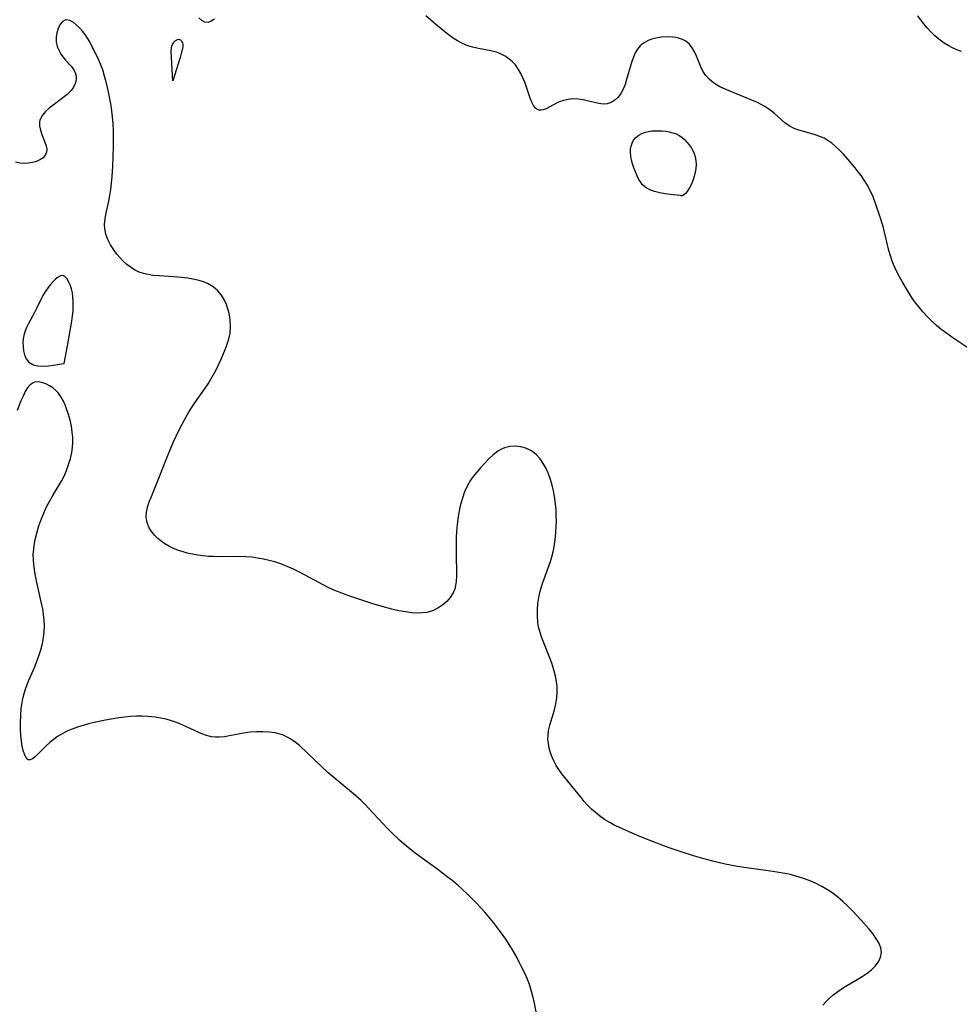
# Model space of a CAD drawing. Header units: inches. Extents: x 1073367 to 1082519, y 1569854 to 1574957.
# Tile 492 of 565: x 1080276 to 1080535, y 1573039 to 1573310. Entities that reach past the tile are written whole.
import ezdxf

# ---------------------------------------------------------------- set-up
doc = ezdxf.new("R2010")
doc.units = ezdxf.units.IN
doc.header["$MEASUREMENT"] = 0
doc.layers.add('CGG_CurvaNivelLidar_v1', color=7, linetype='Continuous', lineweight=30, true_color=0x008008)

msp = doc.modelspace()

# ---------------------------------------------------------------- linework, layer by layer
at = {"layer": 'CGG_CurvaNivelLidar_v1'}
for points in [[(1080497.4266, 1573038.991, 73), (1080498.3388, 1573040.0785, 73), (1080499.3541, 1573041.0923, 73), (1080500.206, 1573041.8229, 73), (1080501.5471, 1573042.8317, 73), (1080503.1407, 1573043.8717, 73), (1080506.431, 1573045.8065, 73), (1080508.305, 1573046.9516, 73), (1080509.6177, 1573047.8475, 73), (1080510.8142, 1573048.7923, 73), (1080511.8503, 1573049.8001, 73), (1080512.7453, 1573050.9901, 73), (1080513.3382, 1573052.2457, 73), (1080513.5641, 1573053.54, 73), (1080513.3747, 1573054.8383, 73), (1080512.8489, 1573056.1468, 73), (1080512.075, 1573057.4625, 73), (1080511.1752, 1573058.7146, 73), (1080510.1623, 1573059.973, 73), (1080507.9313, 1573062.5289, 73), (1080505.6961, 1573064.9462, 73), (1080504.3471, 1573066.2953, 73), (1080502.947, 1573067.5953, 73), (1080501.4636, 1573068.8479, 73), (1080499.9189, 1573070.0134, 73), (1080498.3066, 1573071.0705, 73), (1080497.1452, 1573071.728, 73), (1080495.4318, 1573072.5717, 73), (1080493.6717, 1573073.3206, 73), (1080491.8758, 1573073.9863, 73), (1080490.0493, 1573074.5639, 73), (1080488.4982, 1573074.9698, 73), (1080487.5051, 1573075.1881, 73), (1080484.7707, 1573075.6777, 73), (1080483.0256, 1573075.9368, 73), (1080477.0429, 1573076.7274, 73), (1080473.987, 1573077.2249, 73), (1080470.5424, 1573077.8782, 73), (1080468.5973, 1573078.2988, 73), (1080467.1818, 1573078.6436, 73), (1080464.3678, 1573079.4082, 73), (1080461.8455, 1573080.1535, 73), (1080458.4666, 1573081.2292, 73), (1080455.1154, 1573082.3739, 73), (1080451.7388, 1573083.6154, 73), (1080447.0271, 1573085.5036, 73), (1080444.1248, 1573086.7229, 73), (1080441.2466, 1573088.0118, 73), (1080439.99, 1573088.6223, 73), (1080438.7642, 1573089.2781, 73), (1080437.3261, 1573090.1586, 73), (1080435.951, 1573091.1262, 73), (1080434.8148, 1573092.03, 73), (1080433.7331, 1573092.9931, 73), (1080432.7127, 1573094.016, 73), (1080431.7691, 1573095.0808, 73), (1080430.8613, 1573096.1826, 73), (1080425.6088, 1573102.7314, 73), (1080424.7484, 1573103.9072, 73), (1080424.0477, 1573104.9979, 73), (1080423.4257, 1573106.1224, 73), (1080422.8917, 1573107.2777, 73), (1080422.4339, 1573108.5294, 73), (1080422.0884, 1573109.8028, 73), (1080421.8592, 1573111.0883, 73), (1080421.7644, 1573112.1632, 73), (1080421.7707, 1573113.2372, 73), (1080421.9487, 1573114.6778, 73), (1080422.2735, 1573116.1158, 73), (1080423.5258, 1573120.3375, 73), (1080423.9411, 1573121.9972, 73), (1080424.218, 1573123.6794, 73), (1080424.303, 1573125.1644, 73), (1080424.2545, 1573126.6627, 73), (1080424.0991, 1573128.1218, 73), (1080423.8492, 1573129.5805, 73), (1080423.4176, 1573131.3863, 73), (1080422.8623, 1573133.1708, 73), (1080422.2166, 1573134.8788, 73), (1080420.7744, 1573138.3389, 73), (1080420.0833, 1573140.1157, 73), (1080419.4972, 1573141.9118, 73), (1080419.1915, 1573143.1446, 73), (1080419.0762, 1573143.7494, 73), (1080418.9708, 1573144.4653, 73), (1080418.841, 1573146.1603, 73), (1080418.8554, 1573147.8695, 73), (1080418.9969, 1573149.5838, 73), (1080419.2569, 1573151.2947, 73), (1080419.6432, 1573153.0283, 73), (1080419.8922, 1573153.9197, 73), (1080420.371, 1573155.403, 73), (1080421.9851, 1573159.8435, 73), (1080422.4273, 1573161.1595, 73), (1080422.8285, 1573162.4893, 73), (1080423.1767, 1573163.8343, 73), (1080423.4638, 1573165.2077, 73), (1080423.6891, 1573166.5952, 73), (1080423.8565, 1573167.9938, 73), (1080423.9655, 1573169.322, 73), (1080424.0426, 1573170.8091, 73), (1080424.0745, 1573172.3014, 73), (1080424.0574, 1573173.7961, 73), (1080423.9786, 1573175.4126, 73), (1080423.8394, 1573177.0241, 73), (1080423.5753, 1573179.061, 73), (1080423.2917, 1573180.6426, 73), (1080422.9344, 1573182.1972, 73), (1080422.4952, 1573183.714, 73), (1080421.9193, 1573185.2902, 73), (1080421.2332, 1573186.7894, 73), (1080420.4553, 1573188.1541, 73), (1080419.5709, 1573189.4026, 73), (1080418.5783, 1573190.5052, 73), (1080417.4685, 1573191.4218, 73), (1080416.994, 1573191.7231, 73), (1080415.6693, 1573192.3455, 73), (1080414.2645, 1573192.7371, 73), (1080412.7688, 1573192.9047, 73), (1080411.2739, 1573192.8276, 73), (1080409.8226, 1573192.4865, 73), (1080408.9698, 1573192.1303, 73), (1080407.9075, 1573191.5038, 73), (1080406.6308, 1573190.5062, 73), (1080405.406, 1573189.3509, 73), (1080404.2058, 1573188.0995, 73), (1080403.1619, 1573186.9591, 73), (1080402.142, 1573185.7797, 73), (1080401.1725, 1573184.5526, 73), (1080400.283, 1573183.2645, 73), (1080399.9662, 1573182.7442, 73), (1080399.5238, 1573181.937, 73), (1080398.791, 1573180.3214, 73), (1080398.1868, 1573178.6346, 73), (1080397.6896, 1573176.8953, 73), (1080397.2858, 1573175.1173, 73), (1080396.9999, 1573173.507, 73), (1080396.7268, 1573171.3345, 73), (1080396.5787, 1573169.4971, 73), (1080396.4882, 1573167.655, 73), (1080396.4432, 1573165.8159, 73), (1080396.4413, 1573163.4298, 73), (1080396.6069, 1573157.3205, 73), (1080396.5166, 1573155.6437, 73), (1080396.2247, 1573154.0577, 73), (1080396.1618, 1573153.8426, 73), (1080395.6139, 1573152.507, 73), (1080394.8551, 1573151.2796, 73), (1080393.9201, 1573150.1697, 73), (1080392.8322, 1573149.195, 73), (1080391.4732, 1573148.3017, 73), (1080389.9818, 1573147.617, 73), (1080388.3845, 1573147.1677, 73), (1080387.0931, 1573147.0001, 73), (1080385.7622, 1573146.9679, 73), (1080384.1792, 1573147.0661, 73), (1080382.5678, 1573147.273, 73), (1080380.6799, 1573147.6093, 73), (1080378.7794, 1573148.034, 73), (1080376.077, 1573148.7658, 73), (1080373.2882, 1573149.604, 73), (1080370.2389, 1573150.5793, 73), (1080366.9185, 1573151.7221, 73), (1080365.4818, 1573152.2525, 73), (1080362.6508, 1573153.3965, 73), (1080361.2631, 1573154.0232, 73), (1080358.6387, 1573155.3505, 73), (1080353.3477, 1573158.2029, 73), (1080351.6598, 1573159.0428, 73), (1080349.9487, 1573159.819, 73), (1080348.208, 1573160.5104, 73), (1080346.5179, 1573161.07, 73), (1080344.9656, 1573161.4899, 73), (1080343.3933, 1573161.8357, 73), (1080341.8048, 1573162.1126, 73), (1080340.2032, 1573162.322, 73), (1080338.591, 1573162.4617, 73), (1080336.4297, 1573162.5375, 73), (1080331.3427, 1573162.4957, 73), (1080329.6476, 1573162.5117, 73), (1080328.2485, 1573162.5711, 73), (1080326.824, 1573162.6913, 73), (1080325.3398, 1573162.8886, 73), (1080323.8732, 1573163.1555, 73), (1080322.4295, 1573163.4903, 73), (1080321.0162, 1573163.8945, 73), (1080320.0183, 1573164.2329, 73), (1080318.495, 1573164.8526, 73), (1080317.3494, 1573165.4191, 73), (1080316.2606, 1573166.0481, 73), (1080315.2431, 1573166.7313, 73), (1080314.3049, 1573167.4755, 73), (1080313.4647, 1573168.2876, 73), (1080312.5683, 1573169.421, 73), (1080311.8713, 1573170.6477, 73), (1080311.3911, 1573171.9419, 73), (1080311.1566, 1573173.3698, 73), (1080311.228, 1573174.7374, 73), (1080311.5282, 1573176.1475, 73), (1080311.9862, 1573177.5885, 73), (1080312.5403, 1573179.0637, 73), (1080317.4687, 1573191.3078, 73), (1080318.5838, 1573193.9562, 73), (1080320.0914, 1573197.2062, 73), (1080320.899, 1573198.8019, 73), (1080321.7475, 1573200.3739, 73), (1080322.5671, 1573201.7919, 73), (1080323.4286, 1573203.1836, 73), (1080324.5374, 1573204.8493, 73), (1080327.3615, 1573208.8966, 73), (1080328.1686, 1573210.1177, 73), (1080328.921, 1573211.3356, 73), (1080330.2787, 1573213.7591, 73), (1080331.0553, 1573215.2981, 73), (1080331.7762, 1573216.8506, 73), (1080332.882, 1573219.5135, 73), (1080333.4419, 1573221.014, 73), (1080333.9116, 1573222.5119, 73), (1080334.2357, 1573224.0189, 73), (1080334.3724, 1573225.789, 73), (1080334.2815, 1573227.5646, 73), (1080334.1545, 1573228.4976, 73), (1080333.9756, 1573229.4211, 73), (1080333.6411, 1573230.6835, 73), (1080333.2103, 1573231.9067, 73), (1080332.6833, 1573233.0766, 73), (1080331.8626, 1573234.4644, 73), (1080330.8531, 1573235.6947, 73), (1080329.5277, 1573236.8009, 73), (1080327.9971, 1573237.6778, 73), (1080326.867, 1573238.1456, 73), (1080325.6778, 1573238.5244, 73), (1080324.4424, 1573238.8266, 73), (1080322.5445, 1573239.1596, 73), (1080319.9249, 1573239.4598, 73), (1080314.7761, 1573239.7865, 73), (1080312.963, 1573239.9486, 73), (1080311.6521, 1573240.1421, 73), (1080310.3853, 1573240.4265, 73), (1080309.1759, 1573240.8295, 73), (1080307.8806, 1573241.4602, 73), (1080306.6725, 1573242.2508, 73), (1080305.7726, 1573242.9712, 73), (1080304.9169, 1573243.7562, 73), (1080303.9453, 1573244.7598, 73), (1080303.0346, 1573245.8222, 73), (1080302.196, 1573246.9357, 73), (1080301.2996, 1573248.3433, 73), (1080300.5609, 1573249.8087, 73), (1080300.0215, 1573251.3272, 73), (1080299.7306, 1573252.8629, 73), (1080299.6775, 1573253.9101, 73), (1080299.7175, 1573254.7482, 73), (1080299.8982, 1573256.1201, 73), (1080300.1736, 1573257.514, 73), (1080300.8163, 1573260.3795, 73), (1080301.1165, 1573261.9498, 73), (1080301.366, 1573263.5503, 73), (1080301.5808, 1573265.3239, 73), (1080301.745, 1573267.1177, 73), (1080301.9245, 1573269.9279, 73), (1080302.1144, 1573275.3763, 73), (1080302.1358, 1573277.2526, 73), (1080302.1072, 1573279.7959, 73), (1080302.0292, 1573281.6818, 73), (1080301.8821, 1573283.5581, 73), (1080301.6923, 1573285.1276, 73), (1080301.4537, 1573286.6878, 73), (1080300.8303, 1573290.0088, 73), (1080300.4716, 1573291.6413, 73), (1080300.0038, 1573293.5586, 73), (1080299.6702, 1573294.8023, 73), (1080299.1503, 1573296.5118, 73), (1080298.5681, 1573298.1293, 73), (1080297.9127, 1573299.6222, 73), (1080296.7717, 1573301.7692, 73), (1080295.595, 1573304.1876, 73), (1080294.9863, 1573305.232, 73), (1080294.3005, 1573306.2427, 73), (1080293.5571, 1573307.2013, 73), (1080292.7736, 1573308.0854, 73), (1080291.8781, 1573308.9455, 73), (1080290.9764, 1573309.6356, 73), (1080290.0923, 1573310.0995, 73), (1080289.1306, 1573310.2609, 73), (1080289.0023, 1573310.2447, 73), (1080288.7977, 1573310.1958, 73), (1080288.03, 1573309.74, 73), (1080287.3758, 1573308.9531, 73), (1080286.8532, 1573307.9267, 73), (1080286.4897, 1573306.735, 73), (1080286.3244, 1573305.5029, 73), (1080286.3681, 1573304.2273, 73), (1080286.6455, 1573302.9616, 73), (1080287.1402, 1573301.7421, 73), (1080287.6638, 1573300.8406, 73), (1080288.2738, 1573299.9934, 73), (1080288.9367, 1573299.2006, 73), (1080290.3909, 1573297.6009, 73), (1080291.01, 1573296.7852, 73), (1080291.5264, 1573295.8043, 73), (1080291.8192, 1573294.7695, 73), (1080291.8464, 1573293.7152, 73), (1080291.5951, 1573292.7247, 73), (1080291.1067, 1573291.7616, 73), (1080290.422, 1573290.8414, 73), (1080289.3601, 1573289.7794, 73), (1080288.1385, 1573288.7824, 73), (1080285.4769, 1573286.8237, 73), (1080284.3811, 1573285.9431, 73), (1080283.4014, 1573285.0279, 73), (1080282.5942, 1573284.0712, 73), (1080282.0247, 1573283.0643, 73), (1080281.8804, 1573282.6447, 73), (1080281.7885, 1573282.1977, 73), (1080281.7827, 1573281.083, 73), (1080282.0057, 1573279.9308, 73), (1080282.3748, 1573278.7661, 73), (1080283.214, 1573276.5953, 73), (1080283.5418, 1573275.6181, 73), (1080283.7242, 1573274.6942, 73), (1080283.6805, 1573273.8383, 73), (1080283.3296, 1573273.0375, 73), (1080282.7093, 1573272.3369, 73), (1080281.8796, 1573271.7492, 73), (1080280.8896, 1573271.2942, 73), (1080279.822, 1573270.9971, 73), (1080278.6848, 1573270.8223, 73), (1080277.4941, 1573270.7576, 73), (1080276.301, 1573270.8349, 73), (1080275.1347, 1573271.0986, 73)], [(1080329.8978, 1573310.5159, 72.5), (1080329.0533, 1573309.8929, 72.5), (1080328.1778, 1573309.5951, 72.5), (1080327.2914, 1573309.6777, 72.5), (1080326.4329, 1573310.0976, 72.5), (1080325.6421, 1573310.799, 72.5)], [(1080539.551, 1573218.5219, 72.5), (1080533.2429, 1573222.7153, 72.5), (1080530.9401, 1573224.3608, 72.5), (1080529.9625, 1573225.118, 72.5), (1080528.7385, 1573226.1472, 72.5), (1080527.4216, 1573227.3588, 72.5), (1080526.16, 1573228.6266, 72.5), (1080524.957, 1573229.9484, 72.5), (1080523.9488, 1573231.1596, 72.5), (1080522.991, 1573232.4096, 72.5), (1080522.085, 1573233.696, 72.5), (1080520.7348, 1573235.8174, 72.5), (1080519.2784, 1573238.2811, 72.5), (1080518.5846, 1573239.5278, 72.5), (1080517.948, 1573240.7368, 72.5), (1080517.3517, 1573241.9604, 72.5), (1080516.9283, 1573242.9158, 72.5), (1080516.544, 1573243.886, 72.5), (1080516.0613, 1573245.3275, 72.5), (1080515.6459, 1573246.7966, 72.5), (1080514.0519, 1573253.3632, 72.5), (1080513.1781, 1573256.25, 72.5), (1080511.9771, 1573259.728, 72.5), (1080511.2661, 1573261.5235, 72.5), (1080510.4649, 1573263.2741, 72.5), (1080509.6176, 1573264.8602, 72.5), (1080508.8331, 1573266.164, 72.5), (1080507.988, 1573267.4243, 72.5), (1080507.1964, 1573268.4894, 72.5), (1080506.3711, 1573269.526, 72.5), (1080504.3308, 1573271.9543, 72.5), (1080503.1073, 1573273.3179, 72.5), (1080502.0113, 1573274.4377, 72.5), (1080500.881, 1573275.4849, 72.5), (1080499.883, 1573276.3123, 72.5), (1080498.8514, 1573277.0538, 72.5), (1080497.7755, 1573277.6857, 72.5), (1080496.5927, 1573278.2141, 72.5), (1080495.3702, 1573278.6387, 72.5), (1080490.5675, 1573279.9954, 72.5), (1080489.5101, 1573280.3976, 72.5), (1080488.1932, 1573281.0979, 72.5), (1080486.9845, 1573281.9646, 72.5), (1080484.1304, 1573284.4991, 72.5), (1080482.871, 1573285.4843, 72.5), (1080481.5138, 1573286.3972, 72.5), (1080480.4226, 1573287.0182, 72.5), (1080479.2841, 1573287.5892, 72.5), (1080478.1106, 1573288.1235, 72.5), (1080476.3634, 1573288.8582, 72.5), (1080471.6229, 1573290.7437, 72.5), (1080470.3376, 1573291.2969, 72.5), (1080469.1044, 1573291.8808, 72.5), (1080468.1893, 1573292.3701, 72.5), (1080467.3297, 1573292.912, 72.5), (1080466.1214, 1573293.9102, 72.5), (1080465.1064, 1573295.0844, 72.5), (1080464.4236, 1573296.178, 72.5), (1080463.8497, 1573297.3469, 72.5), (1080462.6324, 1573300.312, 72.5), (1080462.1001, 1573301.4814, 72.5), (1080461.4865, 1573302.5633, 72.5), (1080460.6904, 1573303.5828, 72.5), (1080459.742, 1573304.3992, 72.5), (1080458.7879, 1573304.9117, 72.5), (1080457.7417, 1573305.2511, 72.5), (1080456.961, 1573305.4008, 72.5), (1080456.1523, 1573305.4963, 72.5), (1080454.6008, 1573305.5762, 72.5), (1080453.0143, 1573305.5194, 72.5), (1080451.4405, 1573305.2882, 72.5), (1080450.3755, 1573304.9994, 72.5), (1080449.3577, 1573304.601, 72.5), (1080448.03, 1573303.8333, 72.5), (1080447.1712, 1573303.095, 72.5), (1080446.4326, 1573302.2181, 72.5), (1080445.8059, 1573301.1881, 72.5), (1080445.2906, 1573300.0564, 72.5), (1080444.8588, 1573298.8517, 72.5), (1080443.427, 1573293.8364, 72.5), (1080442.9776, 1573292.4759, 72.5), (1080442.4582, 1573291.1946, 72.5), (1080441.8374, 1573290.0295, 72.5), (1080441.0599, 1573288.9837, 72.5), (1080440.1636, 1573288.1299, 72.5), (1080439.1711, 1573287.4991, 72.5), (1080438.1002, 1573287.1348, 72.5), (1080436.9634, 1573287.0653, 72.5), (1080435.7711, 1573287.2183, 72.5), (1080434.5299, 1573287.5042, 72.5), (1080432.8977, 1573287.9282, 72.5), (1080431.485, 1573288.2448, 72.5), (1080430.0525, 1573288.4628, 72.5), (1080428.6214, 1573288.5203, 72.5), (1080427.3293, 1573288.3903, 72.5), (1080426.0754, 1573288.1089, 72.5), (1080424.8809, 1573287.7112, 72.5), (1080424.0719, 1573287.368, 72.5), (1080421.24, 1573285.8322, 72.5), (1080420.3954, 1573285.4898, 72.5), (1080419.8212, 1573285.3788, 72.5), (1080419.2287, 1573285.4312, 72.5), (1080418.6772, 1573285.6972, 72.5), (1080418.3246, 1573286.0006, 72.5), (1080417.7777, 1573286.7268, 72.5), (1080417.2952, 1573287.6662, 72.5), (1080416.8577, 1573288.7575, 72.5), (1080415.3418, 1573293.0869, 72.5), (1080414.8427, 1573294.3054, 72.5), (1080414.2876, 1573295.491, 72.5), (1080413.6676, 1573296.6202, 72.5), (1080412.8136, 1573297.8588, 72.5), (1080412.0115, 1573298.7252, 72.5), (1080411.1064, 1573299.4924, 72.5), (1080410.1188, 1573300.1663, 72.5), (1080409.091, 1573300.7346, 72.5), (1080408.0067, 1573301.2044, 72.5), (1080407.5995, 1573301.3481, 72.5), (1080405.985, 1573301.7852, 72.5), (1080402.6231, 1573302.4152, 72.5), (1080400.9367, 1573302.7854, 72.5), (1080400.067, 1573303.0346, 72.5), (1080399.2115, 1573303.3347, 72.5), (1080398.0445, 1573303.8504, 72.5), (1080396.838, 1573304.5119, 72.5), (1080395.3777, 1573305.4568, 72.5), (1080393.9498, 1573306.4984, 72.5), (1080391.3266, 1573308.5985, 72.5), (1080390.1255, 1573309.6184, 72.5), (1080388.1326, 1573311.4158, 72.5)], [(1080535.5978, 1573301.5987, 72), (1080534.3691, 1573301.9935, 72), (1080533.146, 1573302.549, 72), (1080531.9276, 1573303.2169, 72), (1080530.8613, 1573303.8723, 72), (1080529.375, 1573304.942, 72), (1080528.2417, 1573305.9266, 72), (1080527.1658, 1573306.998, 72), (1080526.1453, 1573308.133, 72), (1080525.1805, 1573309.3126, 72), (1080523.5676, 1573311.423, 72)], [(1080419.2289, 1573033.257, 73.5), (1080418.0262, 1573039.5852, 73.5), (1080417.6738, 1573041.1783, 73.5), (1080417.2638, 1573042.7527, 73.5), (1080416.6295, 1573044.7087, 73.5), (1080415.989, 1573046.3554, 73.5), (1080415.2792, 1573047.9792, 73.5), (1080414.514, 1573049.5837, 73.5), (1080413.8416, 1573050.9062, 73.5), (1080413.1411, 1573052.2169, 73.5), (1080411.6906, 1573054.7532, 73.5), (1080410.1391, 1573057.2114, 73.5), (1080408.4524, 1573059.6266, 73.5), (1080406.792, 1573061.7939, 73.5), (1080405.4157, 1573063.445, 73.5), (1080404.3368, 1573064.6707, 73.5), (1080402.1149, 1573067.0652, 73.5), (1080399.5761, 1573069.6231, 73.5), (1080398.2604, 1573070.8522, 73.5), (1080396.995, 1573071.9615, 73.5), (1080395.2607, 1573073.3991, 73.5), (1080393.9929, 1573074.4055, 73.5), (1080391.4139, 1573076.3661, 73.5), (1080385.562, 1573080.6303, 73.5), (1080382.9224, 1573082.7106, 73.5), (1080380.8761, 1573084.4684, 73.5), (1080378.7077, 1573086.5195, 73.5), (1080377.5195, 1573087.721, 73.5), (1080376.3526, 1573088.9435, 73.5), (1080372.4537, 1573093.1883, 73.5), (1080371.3886, 1573094.2805, 73.5), (1080370.2941, 1573095.3444, 73.5), (1080368.2244, 1573097.2111, 73.5), (1080362.3513, 1573102.0531, 73.5), (1080361.1186, 1573103.1092, 73.5), (1080359.4634, 1573104.6117, 73.5), (1080355.5206, 1573108.4399, 73.5), (1080353.3331, 1573110.4784, 73.5), (1080352.1676, 1573111.4456, 73.5), (1080350.9485, 1573112.3018, 73.5), (1080349.9738, 1573112.8535, 73.5), (1080348.9575, 1573113.3156, 73.5), (1080347.9752, 1573113.6633, 73.5), (1080346.6157, 1573113.9985, 73.5), (1080344.9463, 1573114.2295, 73.5), (1080343.2404, 1573114.3131, 73.5), (1080341.5155, 1573114.2775, 73.5), (1080339.7875, 1573114.1418, 73.5), (1080337.9397, 1573113.8954, 73.5), (1080334.0524, 1573113.1661, 73.5), (1080332.6416, 1573112.9295, 73.5), (1080331.257, 1573112.7904, 73.5), (1080330.1633, 1573112.786, 73.5), (1080329.092, 1573112.9037, 73.5), (1080328.1211, 1573113.1345, 73.5), (1080327.1595, 1573113.4592, 73.5), (1080325.6431, 1573114.0916, 73.5), (1080321.2472, 1573116.1408, 73.5), (1080319.7062, 1573116.7747, 73.5), (1080318.1214, 1573117.3255, 73.5), (1080316.6536, 1573117.7298, 73.5), (1080315.1558, 1573118.05, 73.5), (1080313.6345, 1573118.2924, 73.5), (1080311.5714, 1573118.5034, 73.5), (1080310.0088, 1573118.5804, 73.5), (1080308.4383, 1573118.5835, 73.5), (1080306.8308, 1573118.5069, 73.5), (1080305.2208, 1573118.3607, 73.5), (1080303.6105, 1573118.1566, 73.5), (1080301.4509, 1573117.8083, 73.5), (1080299.8918, 1573117.5145, 73.5), (1080296.7852, 1573116.8375, 73.5), (1080295.2454, 1573116.4517, 73.5), (1080293.7292, 1573116.0287, 73.5), (1080292.2387, 1573115.5604, 73.5), (1080290.7829, 1573115.0379, 73.5), (1080289.7697, 1573114.6244, 73.5), (1080288.7851, 1573114.1711, 73.5), (1080287.4966, 1573113.4751, 73.5), (1080286.6691, 1573112.9488, 73.5), (1080285.8775, 1573112.3846, 73.5), (1080284.6889, 1573111.4316, 73.5), (1080283.5864, 1573110.443, 73.5), (1080280.6338, 1573107.4951, 73.5), (1080279.8076, 1573106.8276, 73.5), (1080279.213, 1573106.549, 73.5), (1080278.8311, 1573106.529, 73.5), (1080278.5947, 1573106.6111, 73.5), (1080278.416, 1573106.7308, 73.5), (1080277.9664, 1573107.2891, 73.5), (1080277.5849, 1573108.1171, 73.5), (1080277.2642, 1573109.154, 73.5), (1080277.0011, 1573110.3507, 73.5), (1080276.7964, 1573111.6686, 73.5), (1080276.6383, 1573113.2652, 73.5), (1080276.5508, 1573114.9576, 73.5), (1080276.525, 1573116.8477, 73.5), (1080276.5782, 1573118.7694, 73.5), (1080276.7298, 1573120.7, 73.5), (1080276.8708, 1573121.7996, 73.5), (1080277.056, 1573122.8923, 73.5), (1080277.2619, 1573123.8597, 73.5), (1080277.5086, 1573124.8166, 73.5), (1080277.8993, 1573126.0659, 73.5), (1080278.3494, 1573127.2955, 73.5), (1080278.8432, 1573128.5077, 73.5), (1080280.0862, 1573131.371, 73.5), (1080280.5088, 1573132.4146, 73.5), (1080281.5288, 1573135.1602, 73.5), (1080282.0851, 1573136.8684, 73.5), (1080282.5475, 1573138.5943, 73.5), (1080282.8643, 1573140.2278, 73.5), (1080283.0561, 1573141.841, 73.5), (1080283.1207, 1573143.4622, 73.5), (1080283.0562, 1573145.0159, 73.5), (1080282.887, 1573146.5702, 73.5), (1080282.6344, 1573148.1229, 73.5), (1080282.4029, 1573149.2824, 73.5), (1080280.9342, 1573155.8564, 73.5), (1080280.5746, 1573157.7155, 73.5), (1080280.2799, 1573159.5711, 73.5), (1080280.0876, 1573161.4216, 73.5), (1080280.0433, 1573163.2652, 73.5), (1080280.0621, 1573163.7321, 73.5), (1080280.242, 1573165.4812, 73.5), (1080280.5642, 1573167.2213, 73.5), (1080280.9956, 1573168.9523, 73.5), (1080281.5117, 1573170.6732, 73.5), (1080281.9726, 1573172.0359, 73.5), (1080282.4757, 1573173.3874, 73.5), (1080283.1061, 1573174.9172, 73.5), (1080283.7975, 1573176.4205, 73.5), (1080284.5564, 1573177.8897, 73.5), (1080285.373, 1573179.3029, 73.5), (1080287.0758, 1573182.0882, 73.5), (1080287.8848, 1573183.502, 73.5), (1080288.4974, 1573184.707, 73.5), (1080289.1792, 1573186.2647, 73.5), (1080289.7631, 1573187.8607, 73.5), (1080290.2434, 1573189.4877, 73.5), (1080290.6071, 1573191.1397, 73.5), (1080290.8055, 1573192.5109, 73.5), (1080290.9043, 1573193.8902, 73.5), (1080290.8946, 1573195.3254, 73.5), (1080290.7772, 1573196.7563, 73.5), (1080290.5149, 1573198.4242, 73.5), (1080290.1443, 1573200.0672, 73.5), (1080289.6891, 1573201.6744, 73.5), (1080289.1658, 1573203.231, 73.5), (1080288.8596, 1573204.0401, 73.5), (1080288.3183, 1573205.2923, 73.5), (1080287.6991, 1573206.4521, 73.5), (1080286.9744, 1573207.4879, 73.5), (1080286.2309, 1573208.2766, 73.5), (1080285.4107, 1573208.9523, 73.5), (1080284.542, 1573209.5235, 73.5), (1080283.4603, 1573210.0767, 73.5), (1080282.3811, 1573210.4553, 73.5), (1080281.3395, 1573210.6214, 73.5), (1080280.3718, 1573210.5236, 73.5), (1080280.0285, 1573210.4026, 73.5), (1080279.201, 1573209.8421, 73.5), (1080278.476, 1573208.9954, 73.5), (1080277.8239, 1573207.9325, 73.5), (1080277.2189, 1573206.7095, 73.5), (1080276.6385, 1573205.3715, 73.5), (1080275.5899, 1573202.756, 73.5)]]:
    msp.add_polyline3d(points, dxfattribs=at)
for points in [[(1080318.5, 1573293.4774, 72.5), (1080318.0584, 1573299.9345, 72.5), (1080318.0342, 1573301.5282, 72.5), (1080318.1131, 1573302.5454, 72.5), (1080318.2054, 1573303.0244, 72.5), (1080318.3611, 1573303.4996, 72.5), (1080318.5086, 1573303.7996, 72.5), (1080318.8484, 1573304.2815, 72.5), (1080319.1229, 1573304.5379, 72.5), (1080319.4224, 1573304.7364, 72.5), (1080319.7318, 1573304.8714, 72.5), (1080320.0365, 1573304.9321, 72.5), (1080320.3219, 1573304.9017, 72.5), (1080320.5696, 1573304.7703, 72.5), (1080320.7828, 1573304.5552, 72.5), (1080320.9587, 1573304.2766, 72.5), (1080321.0918, 1573303.9498, 72.5), (1080321.1736, 1573303.5864, 72.5), (1080321.1967, 1573303.1732, 72.5), (1080321.099, 1573302.2865, 72.5), (1080320.8894, 1573301.3546, 72.5), (1080320.4842, 1573299.8954, 72.5)], [(1080458.5, 1573261.8292, 72.5), (1080458.4593, 1573261.8634, 72.5), (1080458.2753, 1573261.8984, 72.5), (1080455.4243, 1573262.1955, 72.5), (1080454.041, 1573262.3868, 72.5), (1080452.5821, 1573262.6576, 72.5), (1080451.1331, 1573263.0314, 72.5), (1080449.7815, 1573263.5334, 72.5), (1080449.1227, 1573263.867, 72.5), (1080448.7745, 1573264.0792, 72.5), (1080448.3013, 1573264.4232, 72.5), (1080447.7923, 1573264.8957, 72.5), (1080447.3828, 1573265.3982, 72.5), (1080446.7977, 1573266.3453, 72.5), (1080446.2893, 1573267.3664, 72.5), (1080445.8387, 1573268.4344, 72.5), (1080445.4359, 1573269.5287, 72.5), (1080445.078, 1573270.6324, 72.5), (1080444.7862, 1573271.6796, 72.5), (1080444.5687, 1573272.7178, 72.5), (1080444.462, 1573273.7422, 72.5), (1080444.4914, 1573274.6563, 72.5), (1080444.6433, 1573275.5375, 72.5), (1080444.9191, 1573276.3671, 72.5), (1080445.3284, 1573277.1231, 72.5), (1080445.9652, 1573277.8694, 72.5), (1080446.7501, 1573278.4967, 72.5), (1080447.648, 1573279.0059, 72.5), (1080448.6338, 1573279.3868, 72.5), (1080449.4787, 1573279.5918, 72.5), (1080450.3567, 1573279.7173, 72.5), (1080451.2568, 1573279.7761, 72.5), (1080452.1695, 1573279.7764, 72.5), (1080453.1875, 1573279.7151, 72.5), (1080454.1999, 1573279.596, 72.5), (1080455.1721, 1573279.4263, 72.5), (1080456.1168, 1573279.1952, 72.5), (1080457.0202, 1573278.8878, 72.5), (1080457.8656, 1573278.483, 72.5), (1080458.6414, 1573277.9614, 72.5), (1080459.3516, 1573277.3428, 72.5), (1080460.0058, 1573276.651, 72.5), (1080460.6098, 1573275.9051, 72.5), (1080461.1475, 1573275.141, 72.5), (1080461.6225, 1573274.3396, 72.5), (1080462.0123, 1573273.4974, 72.5), (1080462.3103, 1573272.5597, 72.5), (1080462.4969, 1573271.5711, 72.5), (1080462.5412, 1573270.452, 72.5), (1080462.4404, 1573269.2309, 72.5), (1080462.1941, 1573267.9114, 72.5), (1080461.8334, 1573266.5993, 72.5), (1080461.339, 1573265.2379, 72.5), (1080460.7561, 1573264.0311, 72.5), (1080460.105, 1573263.0487, 72.5), (1080459.6086, 1573262.4987, 72.5), (1080459.149, 1573262.1048, 72.5), (1080458.7783, 1573261.8704, 72.5), (1080458.5934, 1573261.803, 72.5)], [(1080288.5, 1573215.6753, 73.5), (1080289.4636, 1573220.5708, 73.5), (1080290.6147, 1573227.3436, 73.5), (1080290.8249, 1573228.8045, 73.5), (1080290.9701, 1573230.1003, 73.5), (1080291.0491, 1573231.3013, 73.5), (1080291.0566, 1573232.6804, 73.5), (1080290.9638, 1573234.0237, 73.5), (1080290.7952, 1573235.1466, 73.5), (1080290.55, 1573236.2121, 73.5), (1080290.1969, 1573237.3012, 73.5), (1080289.7714, 1573238.2641, 73.5), (1080289.283, 1573239.0576, 73.5), (1080288.7349, 1573239.6235, 73.5), (1080288.1246, 1573239.8846, 73.5), (1080287.5084, 1573239.8012, 73.5), (1080286.8516, 1573239.4596, 73.5), (1080286.1698, 1573238.9233, 73.5), (1080285.4761, 1573238.2405, 73.5), (1080284.7828, 1573237.4472, 73.5), (1080284.1124, 1573236.5846, 73.5), (1080283.4641, 1573235.6592, 73.5), (1080282.8493, 1573234.6839, 73.5), (1080282.2814, 1573233.6667, 73.5), (1080280.9269, 1573230.8246, 73.5), (1080280.3652, 1573229.7326, 73.5), (1080278.6187, 1573226.4891, 73.5), (1080278.1837, 1573225.5688, 73.5), (1080277.8083, 1573224.6357, 73.5), (1080277.6008, 1573224.0007, 73.5), (1080277.4339, 1573223.3592, 73.5), (1080277.2791, 1573222.5008, 73.5), (1080277.1997, 1573221.6401, 73.5), (1080277.2129, 1573220.3968, 73.5), (1080277.3598, 1573219.1844, 73.5), (1080277.6267, 1573218.0295, 73.5), (1080278.0708, 1573216.9608, 73.5), (1080278.8238, 1573216.0383, 73.5), (1080279.8794, 1573215.3658, 73.5), (1080280.0194, 1573215.3089, 73.5), (1080281.3149, 1573214.9963, 73.5), (1080282.7528, 1573214.9225, 73.5), (1080284.2261, 1573215.0131, 73.5), (1080285.6302, 1573215.1976, 73.5), (1080288.3374, 1573215.6778, 73.5)]]:
    msp.add_polyline3d(points, close=True, dxfattribs=at)

doc.saveas('drawing.dxf')
